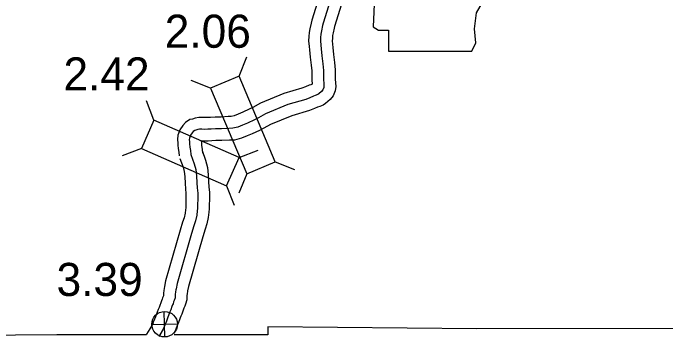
# Model space of a CAD drawing. Extents: x -83719 to 153526, y -11835 to 11446.
# Drawn here: x -1193.4 to -915.6, y -29.8 to 108.1 of the extents above; entities that cross this region are included whole.
import ezdxf

# ---------------------------------------------------------------- set-up
doc = ezdxf.new("R2010")
doc.units = 0
for name, color, linetype in [('Level 10', 7, 'Continuous'), ('Level 2', 7, 'Continuous'), ('Level 20', 7, 'Continuous'), ('Level 21', 7, 'Continuous'), ('Level 25', 7, 'Continuous'), ('Level 26', 7, 'Continuous'), ('Level 58', 7, 'Continuous'), ('Level 59', 7, 'Continuous')]:
    doc.layers.add(name, color=color, linetype=linetype)

msp = doc.modelspace()

# ---------------------------------------------------------------- linework, layer by layer
at = {"layer": 'Level 10'}
for points in [[(-1063.23, 114.65), (-1066.3, 105.07), (-1066.6, 103.78), (-1067.07, 101.36), (-1067.34, 99.72), (-1067.49, 98.06), (-1067.65, 96.2), (-1067.46, 93.89), (-1067.28, 92.37), (-1066.99, 89.29), (-1066.54, 85.88), (-1066.32, 83.42), (-1066.3, 81.68), (-1066.28, 79.61), (-1066.16, 77.79), (-1066.65, 77.57), (-1067.41, 77.31), (-1068.95, 76.66), (-1070.51, 76.05), (-1078.12, 73.8), (-1088.08, 69.65), (-1091.33, 67.91), (-1092.89, 67.12), (-1095.67, 65.82), (-1097.67, 64.97), (-1099.26, 64.31), (-1100.56, 64), (-1101.83, 63.97), (-1104.89, 63.76), (-1107.46, 63.79), (-1109.33, 63.64), (-1110.65, 63.6), (-1111.9, 63.57), (-1113.07, 63.6), (-1114.36, 63.57), (-1115.96, 63.39), (-1117.11, 62.95), (-1118.15, 62.7), (-1119.97, 61.48), (-1121.15, 60.23), (-1122.38, 58.35), (-1122.68, 57.47), (-1123.3, 56.13), (-1123.44, 54.21), (-1123.35, 52.73), (-1123.21, 51.81), (-1123.07, 50.38), (-1122.82, 48.86), (-1122.66, 47.35)], [(-1053.64, 111.8), (-1056.65, 102.39), (-1056.82, 101.67), (-1057.23, 99.58), (-1057.42, 98.47), (-1057.52, 97.19), (-1057.61, 96.17), (-1057.51, 94.88), (-1057.34, 93.41), (-1057.06, 90.42), (-1056.59, 86.98), (-1056.32, 83.91), (-1056.3, 81.79), (-1056.28, 79.98), (-1056.18, 78.34), (-1056.08, 76.78), (-1056.37, 75.02), (-1057.17, 72.9), (-1058.45, 71.21), (-1060.4, 69.55), (-1061.5, 68.92), (-1062.93, 68.28), (-1063.83, 67.96), (-1065.19, 67.4), (-1067.25, 66.58), (-1074.77, 64.36), (-1083.79, 60.6), (-1086.72, 59.04), (-1088.51, 58.13), (-1091.59, 56.68), (-1093.81, 55.75), (-1096.16, 54.77), (-1099.24, 54.03), (-1101.36, 53.97), (-1104.62, 53.75), (-1107.12, 53.78), (-1108.78, 53.65), (-1110.39, 53.6), (-1111.93, 53.56), (-1113.1, 53.6), (-1113.36, 53.59), (-1113.28, 53.04), (-1113.15, 51.67), (-1112.91, 50.2), (-1112.72, 48.44)], [(-1112.98, 49.57), (-1111.49, 45.38), (-1110.71, 42.32), (-1110.38, 39.19), (-1110.23, 36.16), (-1110.05, 34.12), (-1109.84, 31.67), (-1109.83, 28.61), (-1109.91, 26.61), (-1109.92, 24.74), (-1110.02, 23.36), (-1110.32, 21.1), (-1110.98, 18.32), (-1111.67, 16.08), (-1112.67, 12.82), (-1118.74, -8.27), (-1119.12, -10.15), (-1119.17, -10.42), (-1119.24, -11.27), (-1119.4, -12.24), (-1119.44, -12.74), (-1119.52, -14), (-1120.07, -15.87), (-1120.37, -16.65), (-1120.71, -17.58), (-1120.86, -17.91), (-1121.01, -18.45), (-1121.6, -20.05), (-1122, -21.02), (-1122.26, -21.67), (-1123.16, -24.02), (-1123.52, -24.95), (-1124.88, -28.31)], [(-1122.4, 46.22), (-1121.07, 42.47), (-1120.58, 40.56), (-1120.36, 38.43), (-1120.21, 35.46), (-1120.01, 33.23), (-1119.83, 31.22), (-1119.83, 28.8), (-1119.9, 26.86), (-1119.92, 25.12), (-1119.97, 24.36), (-1120.16, 22.93), (-1120.64, 20.95), (-1121.23, 19.01), (-1122.25, 15.67), (-1128.47, -5.9), (-1128.97, -8.38), (-1129.09, -9.18), (-1129.17, -10), (-1129.35, -11.11), (-1129.41, -12.09), (-1129.42, -12.24), (-1129.55, -12.65), (-1129.74, -13.15), (-1129.96, -13.77), (-1130.25, -14.39), (-1130.52, -15.33), (-1130.92, -16.42), (-1131.28, -17.28), (-1131.58, -18.05), (-1132.48, -20.42), (-1132.81, -21.25), (-1134.15, -24.54)], [(-1133.84, -23.91), (-1135.23, -26.31), (-1136.61, -28.66), (-1136.66, -28.71)]]:
    msp.add_lwpolyline(points, dxfattribs=at)
at = {"layer": 'Level 2'}
for points in [[(-644.54, -25.86), (-732.25, -25.3), (-820.11, -26.44), (-907.73, -26.15), (-996.02, -26.35), (-1084.97, -25.46), (-1084.94, -28.86), (-1124.88, -28.88)], [(-1136.66, -28.88), (-1174.76, -28.9), (-1262.54, -29.61)]]:
    msp.add_lwpolyline(points, dxfattribs=at)
at = {"layer": 'Level 20'}
for p, q in [((-1097.22, 81.22), (-1093.91, 89.38)), ((-1109.38, 76.09), (-1117.54, 79.4)), ((-1133.47, 62.52), (-1136.66, 70.73)), ((-1138.79, 50.44), (-1146.99, 47.26)), ((-1097.23, 46.57), (-1089.03, 49.75)), ((-1081.82, 44.74), (-1073.67, 41.43)), ((-1093.98, 39.61), (-1097.29, 31.46)), ((-1102.55, 34.48), (-1099.36, 26.28))]:
    msp.add_line(p, q, dxfattribs=at)
for points in [[(-1109.38, 76.09), (-1093.98, 39.61), (-1081.82, 44.74), (-1097.22, 81.22)], [(-1138.79, 50.44), (-1102.55, 34.48), (-1097.23, 46.57), (-1133.47, 62.52)]]:
    msp.add_lwpolyline(points, close=True, dxfattribs=at)
at = {"layer": 'Level 21'}
msp.add_lwpolyline([(-1041.55, 144.79), (-1039.01, 127.87), (-1040.14, 102.21), (-1037.88, 100.8), (-1033.65, 100.8), (-1033.65, 91.78), (-998.13, 91.78), (-996.43, 95.44), (-997, 101.37), (-996.15, 108.13), (-993.05, 113.49), (-991.08, 117.44), (-988.26, 121.67), (-986.56, 126.18), (-985.15, 129.84), (-982.62, 132.95), (-982.05, 134.92), (-983.18, 136.33), (-991.92, 136.33), (-989.95, 140.28), (-989.67, 142.81), (-990.84, 144.76)], close=True, dxfattribs=at)
at = {"layer": 'Level 26'}
for p, q in [((-1128.79, -29.79), (-1129.04, -18.94)), ((-1134.34, -24.49), (-1123.49, -24.24))]:
    msp.add_line(p, q, dxfattribs=at)
msp.add_circle((-1128.92, -24.37), 5.43, dxfattribs=at)
at = {"layer": 'Level 59'}
for points in [[(-1058.44, 113.22), (-1061.47, 103.73), (-1061.71, 102.72), (-1062.15, 100.47), (-1062.38, 99.1), (-1062.51, 97.63), (-1062.63, 96.19), (-1062.48, 94.39), (-1062.31, 92.89), (-1062.03, 89.86), (-1061.56, 86.43), (-1061.32, 83.67), (-1061.3, 81.73), (-1061.28, 79.79), (-1061.17, 78.03), (-1061.11, 77.03), (-1061.22, 76.32), (-1061.59, 75.34), (-1062.11, 74.66), (-1063.28, 73.66), (-1063.77, 73.38), (-1064.79, 72.92), (-1065.62, 72.64), (-1067.07, 72.03), (-1068.88, 71.31), (-1076.45, 69.08), (-1085.94, 65.12), (-1089.02, 63.47), (-1090.7, 62.63), (-1093.63, 61.25), (-1095.74, 60.36), (-1097.71, 59.54), (-1099.9, 59.01), (-1101.6, 58.97), (-1104.76, 58.75), (-1107.29, 58.79), (-1109.05, 58.64), (-1110.52, 58.6), (-1111.92, 58.57), (-1113.08, 58.6), (-1114.02, 58.58), (-1114.78, 58.49), (-1115.64, 58.17), (-1116.1, 58.06), (-1116.72, 57.64), (-1117.21, 57.12), (-1117.85, 56.14), (-1118.03, 55.6), (-1118.38, 54.86), (-1118.43, 54.19), (-1118.37, 53.25), (-1118.25, 52.42), (-1118.11, 51.02), (-1117.87, 49.53), (-1117.69, 47.9)], [(-1117.69, 47.9), (-1116.28, 43.93), (-1115.64, 41.44), (-1115.37, 38.81), (-1115.22, 35.81), (-1115.03, 33.68), (-1114.84, 31.44), (-1114.83, 28.71), (-1114.91, 26.73), (-1114.92, 24.93), (-1114.99, 23.86), (-1115.24, 22.02), (-1115.81, 19.63), (-1116.45, 17.55), (-1117.46, 14.25), (-1123.6, -7.08), (-1124.04, -9.27), (-1124.13, -9.8), (-1124.21, -10.64), (-1124.38, -11.68), (-1124.42, -12.41), (-1124.47, -13.12), (-1124.81, -14.26), (-1125.06, -14.9), (-1125.33, -15.68), (-1125.55, -16.15), (-1125.77, -16.89), (-1126.26, -18.24), (-1126.64, -19.15), (-1126.92, -19.86), (-1127.82, -22.22), (-1128.16, -23.1), (-1129.52, -26.43)], [(-1129.52, -26.43), (-1130.91, -28.83), (-1131.38, -29.63)]]:
    msp.add_lwpolyline(points, dxfattribs=at)

# ---------------------------------------------------------------- texts
at = {"layer": 'Level 25'}
msp.add_text('3.39', height=14.08, dxfattribs=at).set_placement((-1174.88, -12.36))
at = {"layer": 'Level 58'}
for s, p in [('2.06', (-1128.85, 93.29)), ('2.42', (-1171.94, 75.11))]:
    msp.add_text(s, height=14.08, dxfattribs=at).set_placement(p)

doc.saveas('drawing.dxf')
